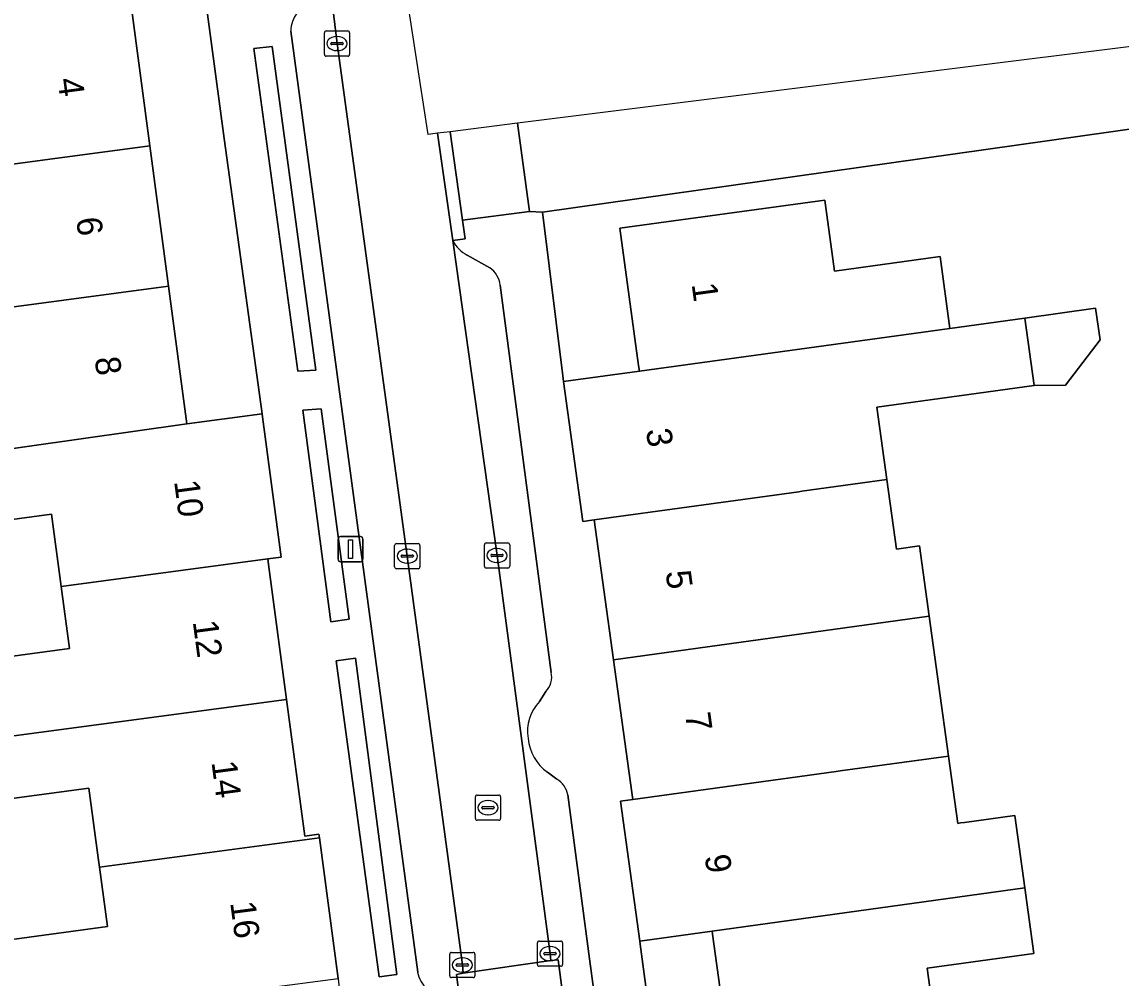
# Model space of a CAD drawing. Extents: x 163147 to 163550, y 380933 to 381639.
# Drawn here: x 163449.17 to 163492.74, y 381459.01 to 381496.92 of the extents above; entities that cross this region are included whole.
import ezdxf

# ---------------------------------------------------------------- set-up
doc = ezdxf.new("R2010")
doc.units = 0
for name, color, linetype in [('IMGEO_Erf', 7, 'Continuous'), ('IMGEO_Groenvoorziening', 7, 'Continuous'), ('IMGEO_Kolk', 7, 'Continuous'), ('IMGEO_Lichtmast', 7, 'Continuous'), ('IMGEO_Pand', 7, 'Continuous'), ('IMGEO_Pand_nummerreeks', 7, 'Continuous'), ('IMGEO_Parkeervlak_open', 7, 'Continuous'), ('IMGEO_Rijbaan_lokaal_open', 7, 'Continuous'), ('IMGEO_Rioolput', 7, 'Continuous'), ('IMGEO_Voetpad_open', 7, 'Continuous')]:
    doc.layers.add(name, color=color, linetype=linetype)

msp = doc.modelspace()

# ---------------------------------------------------------------- linework, layer by layer
at = {"layer": 'IMGEO_Erf'}
for points in [[(163433.784, 381518.707), (163438.623, 381516.009), (163443.316, 381513.393), (163445.366, 381512.25), (163449.119, 381506.223), (163452.993, 381500), (163453.222, 381499.632), (163453.495, 381497.576), (163454.236, 381492.008), (163454.977, 381486.439), (163455.702, 381480.988), (163458.693, 381481.386), (163457.189, 381492.296), (163456.149, 381500), (163454.104, 381515.141), (163450.218, 381517.299)], [(163500, 381493.649), (163469.81, 381489.382), (163470.607, 381482.885), (163470.638, 381482.658), (163473.645, 381483.072), (163473.614, 381483.3), (163472.865, 381488.737), (163480.992, 381489.857), (163481.38, 381487.041), (163485.565, 381487.618), (163485.958, 381484.769), (163488.93, 381485.179), (163491.726, 381485.565), (163491.914, 381484.317), (163490.541, 381482.519), (163489.298, 381482.506), (163486.326, 381482.096), (163483.064, 381481.646), (163483.46, 381478.774), (163483.84, 381476.014), (163484.751, 381476.14), (163485.135, 381473.355), (163485.518, 381470.575), (163485.898, 381467.811), (163486.265, 381465.139), (163486.379, 381465.155), (163486.528, 381465.176), (163488.535, 381465.452), (163488.931, 381462.578), (163489.288, 381459.984), (163485.051, 381459.401), (163485.474, 381456.328)], [(163446.636, 381471.477), (163451.058, 381472.071), (163450.727, 381474.536), (163450.343, 381477.399), (163443.404, 381476.467)], [(163448.878, 381460.552), (163452.562, 381461.048), (163452.246, 381463.402), (163452.196, 381463.777), (163451.826, 381466.534), (163447.38, 381465.937)]]:
    msp.add_lwpolyline(points, dxfattribs=at)
msp.add_lwpolyline([(163476.541, 381460.744), (163476.524, 381460.868), (163473.663, 381460.474), (163473.68, 381460.35), (163474.419, 381454.817), (163477.305, 381455.203)], close=True, dxfattribs=at)
at = {"layer": 'IMGEO_Groenvoorziening'}
for points in [[(163459.088, 381495.946), (163458.364, 381495.873), (163460.101, 381483.067), (163460.824, 381483.114)], [(163461.029, 381481.583), (163460.301, 381481.528), (163461.413, 381473.138), (163462.147, 381473.242)], [(163462.392, 381471.694), (163461.622, 381471.581), (163463.33, 381459.06), (163464.024, 381459.151)]]:
    msp.add_lwpolyline(points, close=True, dxfattribs=at)
at = {"layer": 'IMGEO_Kolk'}
for p, q in [((163461.157, 381495.638), (163461.157, 381496.49)), ((163461.232, 381496.564), (163462.084, 381496.564)), ((163461.645, 381496.344), (163461.67, 381496.344)), ((163462.158, 381496.49), (163462.158, 381495.638)), ((163461.416, 381496.058), (163461.416, 381496.07)), ((163461.854, 381496.021), (163461.456, 381496.021)), ((163461.459, 381496.107), (163461.857, 381496.107)), ((163461.668, 381495.784), (163461.643, 381495.784)), ((163461.9, 381496.07), (163461.9, 381496.058)), ((163462.084, 381495.564), (163461.232, 381495.564)), ((163463.943, 381475.311), (163463.943, 381476.163)), ((163464.018, 381476.237), (163464.87, 381476.237)), ((163464.944, 381476.163), (163464.944, 381475.311)), ((163467.502, 381475.337), (163467.502, 381476.189)), ((163467.577, 381476.263), (163468.429, 381476.263)), ((163468.503, 381476.189), (163468.503, 381475.337)), ((163464.202, 381475.731), (163464.202, 381475.743)), ((163464.64, 381475.694), (163464.242, 381475.694)), ((163464.245, 381475.78), (163464.643, 381475.78)), ((163464.431, 381476.017), (163464.456, 381476.017)), ((163464.686, 381475.743), (163464.686, 381475.731)), ((163467.761, 381475.757), (163467.761, 381475.769)), ((163468.199, 381475.72), (163467.801, 381475.72)), ((163467.804, 381475.806), (163468.202, 381475.806)), ((163467.99, 381476.043), (163468.015, 381476.043)), ((163468.245, 381475.769), (163468.245, 381475.757)), ((163464.87, 381475.237), (163464.018, 381475.237)), ((163464.454, 381475.457), (163464.429, 381475.457)), ((163468.429, 381475.263), (163467.577, 381475.263)), ((163468.013, 381475.483), (163467.988, 381475.483)), ((163469.677, 381460.473), (163470.529, 381460.473)), ((163466.2, 381460.024), (163467.052, 381460.024)), ((163469.602, 381459.547), (163469.602, 381460.399)), ((163469.861, 381459.967), (163469.861, 381459.979)), ((163469.904, 381460.016), (163470.302, 381460.016)), ((163470.09, 381460.253), (163470.115, 381460.253)), ((163470.345, 381459.979), (163470.345, 381459.967)), ((163470.603, 381460.399), (163470.603, 381459.547)), ((163466.125, 381459.098), (163466.125, 381459.95)), ((163466.427, 381459.567), (163466.825, 381459.567)), ((163466.613, 381459.804), (163466.638, 381459.804)), ((163467.126, 381459.95), (163467.126, 381459.098)), ((163470.299, 381459.93), (163469.901, 381459.93)), ((163470.113, 381459.693), (163470.088, 381459.693)), ((163466.384, 381459.518), (163466.384, 381459.53)), ((163466.822, 381459.481), (163466.424, 381459.481)), ((163466.636, 381459.244), (163466.611, 381459.244)), ((163466.868, 381459.53), (163466.868, 381459.518)), ((163470.529, 381459.473), (163469.677, 381459.473)), ((163467.052, 381459.024), (163466.2, 381459.024))]:
    msp.add_line(p, q, dxfattribs=at)
for points in [[(163461.157, 381495.638), (163461.157, 381496.49)], [(163461.232, 381496.564), (163462.084, 381496.564)], [(163462.158, 381496.49), (163462.158, 381495.638)], [(163462.084, 381495.564), (163461.232, 381495.564)], [(163463.943, 381475.311), (163463.943, 381476.163)], [(163464.018, 381476.237), (163464.87, 381476.237)], [(163464.944, 381476.163), (163464.944, 381475.311)], [(163467.502, 381475.337), (163467.502, 381476.189)], [(163467.577, 381476.263), (163468.429, 381476.263)], [(163468.503, 381476.189), (163468.503, 381475.337)], [(163464.87, 381475.237), (163464.018, 381475.237)], [(163468.429, 381475.263), (163467.577, 381475.263)], [(163469.677, 381460.473), (163470.529, 381460.473)], [(163466.2, 381460.024), (163467.052, 381460.024)], [(163469.602, 381459.547), (163469.602, 381460.399)], [(163470.603, 381460.399), (163470.603, 381459.547)], [(163466.125, 381459.098), (163466.125, 381459.95)], [(163467.126, 381459.95), (163467.126, 381459.098)], [(163470.529, 381459.473), (163469.677, 381459.473)], [(163467.052, 381459.024), (163466.2, 381459.024)]]:
    msp.add_lwpolyline(points, dxfattribs=at)
for centre, radius, start, end in [((163461.234, 381496.488), 0.0765, 91.552, 178.448), ((163461.234, 381496.488), 0.0765, 91.552, 178.448), ((163462.082, 381496.488), 0.0765, 1.552, 88.448), ((163462.082, 381496.488), 0.0765, 1.552, 88.448), ((163461.456, 381496.067), 0.0403, 85.8775, 175.7526), ((163461.453, 381496.057), 0.0366, 178.938, 274.7102), ((163461.857, 381496.064), 0.043, 264.8664, 352.4533), ((163461.861, 381496.069), 0.0386, 1.7309, 96.639), ((163461.234, 381495.64), 0.0765, 181.552, 268.448), ((163461.234, 381495.64), 0.0765, 181.552, 268.448), ((163462.082, 381495.64), 0.0765, 271.552, 358.448), ((163462.082, 381495.64), 0.0765, 271.552, 358.448), ((163464.02, 381476.161), 0.0765, 91.552, 178.448), ((163464.02, 381476.161), 0.0765, 91.552, 178.448), ((163464.868, 381476.161), 0.0765, 1.552, 88.448), ((163464.868, 381476.161), 0.0765, 1.552, 88.448), ((163467.579, 381476.187), 0.0765, 91.552, 178.448), ((163467.579, 381476.187), 0.0765, 91.552, 178.448), ((163468.427, 381476.187), 0.0765, 1.552, 88.448), ((163468.427, 381476.187), 0.0765, 1.552, 88.448), ((163464.242, 381475.74), 0.0403, 85.8775, 175.7526), ((163464.239, 381475.73), 0.0366, 178.938, 274.7102), ((163464.643, 381475.737), 0.043, 264.8664, 352.4533), ((163464.647, 381475.742), 0.0386, 1.7309, 96.639), ((163467.801, 381475.766), 0.0403, 85.8775, 175.7526), ((163467.798, 381475.756), 0.0366, 178.938, 274.7102), ((163468.202, 381475.763), 0.043, 264.8664, 352.4533), ((163468.206, 381475.768), 0.0386, 1.7309, 96.639), ((163464.02, 381475.313), 0.0765, 181.552, 268.448), ((163464.02, 381475.313), 0.0765, 181.552, 268.448), ((163464.868, 381475.313), 0.0765, 271.552, 358.448), ((163464.868, 381475.313), 0.0765, 271.552, 358.448), ((163467.579, 381475.339), 0.0765, 181.552, 268.448), ((163467.579, 381475.339), 0.0765, 181.552, 268.448), ((163468.427, 381475.339), 0.0765, 271.552, 358.448), ((163468.427, 381475.339), 0.0765, 271.552, 358.448), ((163469.679, 381460.397), 0.0765, 91.552, 178.448), ((163469.679, 381460.397), 0.0765, 91.552, 178.448), ((163470.527, 381460.397), 0.0765, 1.552, 88.448), ((163470.527, 381460.397), 0.0765, 1.552, 88.448), ((163466.202, 381459.948), 0.0765, 91.552, 178.448), ((163466.202, 381459.948), 0.0765, 91.552, 178.448), ((163467.05, 381459.948), 0.0765, 1.552, 88.448), ((163467.05, 381459.948), 0.0765, 1.552, 88.448), ((163469.901, 381459.976), 0.0403, 85.8775, 175.7526), ((163470.306, 381459.978), 0.0386, 1.7309, 96.639), ((163466.424, 381459.527), 0.0403, 85.8775, 175.7526), ((163466.829, 381459.529), 0.0386, 1.7309, 96.639), ((163469.679, 381459.549), 0.0765, 181.552, 268.448), ((163469.679, 381459.549), 0.0765, 181.552, 268.448), ((163469.898, 381459.966), 0.0366, 178.938, 274.7102), ((163470.302, 381459.973), 0.043, 264.8664, 352.4533), ((163470.527, 381459.549), 0.0765, 271.552, 358.448), ((163470.527, 381459.549), 0.0765, 271.552, 358.448), ((163466.421, 381459.517), 0.0366, 178.938, 274.7102), ((163466.825, 381459.524), 0.043, 264.8664, 352.4533), ((163466.202, 381459.1), 0.0765, 181.552, 268.448), ((163466.202, 381459.1), 0.0765, 181.552, 268.448), ((163467.05, 381459.1), 0.0765, 271.552, 358.448), ((163467.05, 381459.1), 0.0765, 271.552, 358.448)]:
    msp.add_arc(centre, radius, start, end, dxfattribs=at)
for centre, major_axis, ratio, start_param, end_param in [((163461.644, 381496.064), (-0.387, 0.002), 0.722429, 4.712389, 7.853982), ((163461.669, 381496.064), (-0.39, 0.002), 0.717154, 1.570796, 4.712389), ((163464.43, 381475.737), (-0.387, 0.002), 0.722429, 4.712389, 7.853982), ((163464.455, 381475.737), (-0.39, 0.002), 0.717154, 1.570796, 4.712389), ((163467.989, 381475.763), (-0.387, 0.002), 0.722429, 4.712389, 7.853982), ((163468.014, 381475.763), (-0.39, 0.002), 0.717154, 1.570796, 4.712389), ((163470.089, 381459.973), (-0.387, 0.002), 0.722429, 4.712389, 7.853982), ((163470.114, 381459.973), (-0.39, 0.002), 0.717154, 1.570796, 4.712389), ((163466.612, 381459.524), (-0.387, 0.002), 0.722429, 4.712389, 7.853982), ((163466.637, 381459.524), (-0.39, 0.002), 0.717154, 1.570796, 4.712389)]:
    msp.add_ellipse(centre, major_axis=major_axis, ratio=ratio, start_param=start_param, end_param=end_param, dxfattribs=at)
at = {"layer": 'IMGEO_Lichtmast'}
for p, q in [((163461.698, 381475.615), (163461.698, 381476.415)), ((163461.698, 381476.415), (163461.698, 381475.615)), ((163461.798, 381476.515), (163462.588, 381476.515)), ((163462.588, 381476.515), (163461.798, 381476.515)), ((163462.688, 381476.415), (163462.688, 381475.615)), ((163462.688, 381475.615), (163462.688, 381476.415)), ((163462.588, 381475.515), (163461.798, 381475.515)), ((163461.798, 381475.515), (163462.588, 381475.515))]:
    msp.add_line(p, q, dxfattribs=at)
msp.add_lwpolyline([(163462.118, 381476.39), (163462.268, 381476.39), (163462.268, 381475.64), (163462.118, 381475.64), (163462.118, 381476.39)], dxfattribs=at)
for centre, start, end in [((163461.798, 381476.415), 90, 180), ((163461.798, 381476.415), 90, 180), ((163462.588, 381476.415), 0, 90), ((163462.588, 381476.415), 360, 90), ((163461.798, 381475.615), 180, 270), ((163461.798, 381475.615), 180, 270), ((163462.588, 381475.615), 270, 0), ((163462.588, 381475.615), 270, 0)]:
    msp.add_arc(centre, 0.1, start, end, dxfattribs=at)
at = {"layer": 'IMGEO_Pand'}
for points in [[(163441.659, 381490.325), (163454.236, 381492.008), (163453.495, 381497.576), (163453.222, 381499.632), (163444.75, 381496.415), (163445.825, 381493.758), (163441.283, 381493.124)], [(163441.659, 381490.325), (163442.028, 381487.579), (163446.294, 381488.152), (163446.672, 381485.333), (163454.977, 381486.439), (163454.236, 381492.008)], [(163485.565, 381487.618), (163481.38, 381487.041), (163480.992, 381489.857), (163472.865, 381488.737), (163473.614, 381483.3), (163473.645, 381483.072), (163485.958, 381484.769)], [(163443.039, 381479.18), (163455.702, 381480.988), (163454.977, 381486.439), (163446.672, 381485.333), (163447.02, 381482.745), (163442.639, 381482.156)], [(163488.93, 381485.179), (163489.298, 381482.506), (163490.541, 381482.519), (163491.914, 381484.317), (163491.726, 381485.565)], [(163486.326, 381482.096), (163489.298, 381482.506), (163488.93, 381485.179), (163485.958, 381484.769), (163473.645, 381483.072), (163470.638, 381482.658), (163471.402, 381477.113), (163471.852, 381477.175), (163479.967, 381478.293), (163480.085, 381478.309), (163483.46, 381478.774), (163483.064, 381481.646)], [(163458.709, 381481.266), (163458.693, 381481.386), (163455.702, 381480.988), (163443.039, 381479.18), (163443.404, 381476.467), (163450.343, 381477.399), (163450.727, 381474.536), (163458.917, 381475.626), (163459.45, 381475.697)], [(163484.751, 381476.14), (163483.84, 381476.014), (163483.46, 381478.774), (163480.085, 381478.309), (163479.967, 381478.293), (163471.852, 381477.175), (163472.616, 381471.63), (163485.135, 381473.355)], [(163458.946, 381475.41), (163458.917, 381475.626), (163450.727, 381474.536), (163451.058, 381472.071), (163446.636, 381471.477), (163447.052, 381468.378), (163459.658, 381470.057)], [(163485.518, 381470.575), (163485.135, 381473.355), (163472.616, 381471.63), (163473.342, 381466.363), (163473.38, 381466.084), (163481.449, 381467.197), (163481.605, 381467.219), (163485.898, 381467.811)], [(163459.658, 381470.057), (163447.052, 381468.378), (163447.38, 381465.937), (163451.826, 381466.534), (163452.196, 381463.777), (163452.246, 381463.402), (163460.96, 381464.562), (163460.941, 381464.708), (163460.38, 381464.634)], [(163488.535, 381465.452), (163486.528, 381465.176), (163486.379, 381465.155), (163486.265, 381465.139), (163485.898, 381467.811), (163481.605, 381467.219), (163481.449, 381467.197), (163473.38, 381466.084), (163472.899, 381466.018), (163473.663, 381460.474), (163476.524, 381460.868), (163488.931, 381462.578)], [(163460.96, 381464.562), (163452.246, 381463.402), (163452.562, 381461.048), (163448.878, 381460.552), (163445.674, 381460.121), (163446.105, 381456.915), (163458.68, 381458.589), (163461.702, 381458.991)], [(163485.051, 381459.401), (163489.288, 381459.984), (163488.931, 381462.578), (163476.524, 381460.868), (163476.541, 381460.744), (163477.305, 381455.203), (163482.259, 381455.885), (163485.474, 381456.328)]]:
    msp.add_lwpolyline(points, close=True, dxfattribs=at)
at = {"layer": 'IMGEO_Parkeervlak_open'}
for points in [[(163484.055, 381327.735), (163483.954, 381328.514), (163484.25, 381328.608), (163483.846, 381331.616), (163481.014, 381352.472), (163478.387, 381372.049), (163475.613, 381392.784), (163475.57, 381392.982), (163475.27, 381392.965), (163474.636, 381397.753), (163474.95, 381397.812), (163472.424, 381416.369), (163471.932, 381420.183), (163469.84, 381435.559), (163467.375, 381453.632), (163467.333, 381454.278), (163467.014, 381454.229), (163466.392, 381459.15), (163466.653, 381459.2), (163466.627, 381459.524), (163464.446, 381475.737), (163461.659, 381496.063), (163461.275, 381499.196)], [(163459.833, 381496.556), (163464.856, 381459.241)], [(163466.248, 381488.254), (163468.002, 381475.763), (163470.102, 381459.972), (163470.129, 381459.696), (163470.428, 381459.725), (163471.078, 381454.8), (163470.778, 381454.762), (163470.878, 381454.101), (163473.318, 381436.048), (163475.908, 381416.544), (163478.167, 381399.667), (163478.336, 381398.227), (163478.665, 381398.259), (163478.975, 381395.958)], [(163467.712, 381487.166), (163466.824, 381487.677)], [(163470.153, 381471.124), (163468.129, 381486.483)], [(163469.687, 381469.971), (163469.936, 381470.363)], [(163470.374, 381466.899), (163469.998, 381467.168)], [(163474.754, 381436.925), (163471.669, 381459.767), (163470.815, 381466.271)]]:
    msp.add_lwpolyline(points, dxfattribs=at)
for centre, radius, start, end in [((163460.801, 381496.613), 0.969, 136.9756, 183.3532), ((163467.365, 381488.793), 1.24, 205.7517, 244.1489), ((163467.175, 381486.369), 0.961, 6.7906, 56.021), ((163469.3, 381470.956), 0.869, 317.011, 11.1579), ((163470.924, 381468.786), 1.714, 136.2309, 189.222), ((163471.081, 381468.674), 1.855, 185.0486, 234.2848), ((163469.846, 381466.06), 0.991, 12.3098, 57.8455), ((163465.864, 381459.389), 1.019, 188.3519, 231.7229)]:
    msp.add_arc(centre, radius, start, end, dxfattribs=at)
at = {"layer": 'IMGEO_Rijbaan_lokaal_open'}
for points in [[(163463.807, 381501.989), (163461.929, 381501.737), (163460.952, 381501.606), (163461.167, 381500), (163461.275, 381499.196), (163461.659, 381496.063), (163464.446, 381475.737), (163466.627, 381459.524), (163466.653, 381459.2), (163470.129, 381459.696), (163470.102, 381459.972), (163468.002, 381475.763), (163466.248, 381488.254), (163465.644, 381492.505), (163465.271, 381492.458)], [(163470.129, 381459.696), (163466.653, 381459.2), (163466.392, 381459.15), (163467.014, 381454.229), (163467.333, 381454.278), (163470.778, 381454.762), (163471.078, 381454.8), (163470.428, 381459.725)]]:
    msp.add_lwpolyline(points, close=True, dxfattribs=at)
msp.add_lwpolyline([(163531.559, 381329.55), (163510.586, 381498.135), (163468.816, 381492.902), (163469.29, 381489.404), (163469.81, 381489.382), (163500, 381493.649), (163505.46, 381494.382), (163507.439, 381492.657), (163507.466, 381492.452), (163508.057, 381487.814), (163508.088, 381487.571), (163508.787, 381482.264), (163508.857, 381481.729), (163509.517, 381476.715), (163510.248, 381471.168), (163510.979, 381465.616), (163511.576, 381461.078), (163511.74, 381459.835), (163511.953, 381458.324)], dxfattribs=at)
at = {"layer": 'IMGEO_Rioolput'}
for p, q in [((163467.143, 381465.336), (163467.143, 381466.188)), ((163467.218, 381466.262), (163468.07, 381466.262)), ((163468.144, 381466.188), (163468.144, 381465.336)), ((163467.402, 381465.756), (163467.402, 381465.768)), ((163467.84, 381465.719), (163467.442, 381465.719)), ((163467.445, 381465.805), (163467.843, 381465.805)), ((163467.631, 381466.042), (163467.656, 381466.042)), ((163467.886, 381465.768), (163467.886, 381465.756)), ((163468.07, 381465.262), (163467.218, 381465.262)), ((163467.654, 381465.482), (163467.629, 381465.482))]:
    msp.add_line(p, q, dxfattribs=at)
for points in [[(163467.143, 381465.336), (163467.143, 381466.188)], [(163467.218, 381466.262), (163468.07, 381466.262)], [(163468.144, 381466.188), (163468.144, 381465.336)], [(163468.07, 381465.262), (163467.218, 381465.262)]]:
    msp.add_lwpolyline(points, dxfattribs=at)
for centre, radius, start, end in [((163467.22, 381466.186), 0.0765, 91.552, 178.448), ((163467.22, 381466.186), 0.0765, 91.552, 178.448), ((163468.068, 381466.186), 0.0765, 1.552, 88.448), ((163468.068, 381466.186), 0.0765, 1.552, 88.448), ((163467.442, 381465.765), 0.0403, 85.8775, 175.7526), ((163467.439, 381465.755), 0.0366, 178.938, 274.7102), ((163467.843, 381465.762), 0.043, 264.8664, 352.4533), ((163467.847, 381465.767), 0.0386, 1.7309, 96.639), ((163467.22, 381465.338), 0.0765, 181.552, 268.448), ((163467.22, 381465.338), 0.0765, 181.552, 268.448), ((163468.068, 381465.338), 0.0765, 271.552, 358.448), ((163468.068, 381465.338), 0.0765, 271.552, 358.448)]:
    msp.add_arc(centre, radius, start, end, dxfattribs=at)
for centre, major_axis, ratio, start_param, end_param in [((163467.63, 381465.762), (-0.387, 0.002), 0.722429, 4.712389, 7.853982), ((163467.655, 381465.762), (-0.39, 0.002), 0.717154, 1.570796, 4.712389)]:
    msp.add_ellipse(centre, major_axis=major_axis, ratio=ratio, start_param=start_param, end_param=end_param, dxfattribs=at)
at = {"layer": 'IMGEO_Voetpad_open'}
for points in [[(163459.618, 381511.259), (163456.32, 381510.849), (163455.892, 381514.188), (163454.104, 381515.141), (163456.149, 381500), (163457.189, 381492.296), (163458.693, 381481.386), (163458.709, 381481.266), (163459.45, 381475.697), (163458.917, 381475.626), (163458.946, 381475.41), (163459.658, 381470.057), (163460.38, 381464.634), (163460.941, 381464.708), (163460.96, 381464.562), (163461.702, 381458.991), (163461.722, 381458.839), (163462.465, 381453.304), (163462.651, 381451.92), (163472.061, 381381.768)], [(163464.856, 381459.241), (163459.833, 381496.556)], [(163474.607, 381453.41), (163474.419, 381454.817), (163473.68, 381460.35), (163473.663, 381460.474), (163472.899, 381466.018), (163473.38, 381466.084), (163473.342, 381466.363), (163472.616, 381471.63), (163471.852, 381477.175), (163471.402, 381477.113), (163470.638, 381482.658), (163470.607, 381482.885), (163469.81, 381489.382), (163469.29, 381489.404), (163466.639, 381489.058), (163466.743, 381488.324), (163466.248, 381488.254)], [(163466.824, 381487.677), (163467.712, 381487.166)], [(163468.129, 381486.483), (163470.153, 381471.124)], [(163469.936, 381470.363), (163469.687, 381469.971)], [(163469.998, 381467.168), (163470.374, 381466.899)], [(163470.815, 381466.271), (163471.669, 381459.767), (163474.754, 381436.925)]]:
    msp.add_lwpolyline(points, dxfattribs=at)
for points in [[(163459.088, 381495.946), (163460.824, 381483.114), (163460.101, 381483.067), (163458.364, 381495.873)], [(163468.816, 381492.902), (163466.14, 381492.567), (163466.639, 381489.058), (163469.29, 381489.404)], [(163466.14, 381492.567), (163465.644, 381492.505), (163466.248, 381488.254), (163466.743, 381488.324), (163466.639, 381489.058)], [(163461.029, 381481.583), (163462.147, 381473.242), (163461.413, 381473.138), (163460.301, 381481.528)], [(163462.392, 381471.694), (163464.024, 381459.151), (163463.33, 381459.06), (163461.622, 381471.581)]]:
    msp.add_lwpolyline(points, close=True, dxfattribs=at)
for centre, radius, start, end in [((163460.801, 381496.613), 0.969, 136.9756, 183.3532), ((163467.365, 381488.793), 1.24, 205.7517, 244.1489), ((163467.175, 381486.369), 0.961, 6.7906, 56.021), ((163469.3, 381470.956), 0.869, 317.011, 11.1579), ((163470.924, 381468.786), 1.714, 136.2309, 189.222), ((163471.081, 381468.674), 1.855, 185.0486, 234.2848), ((163469.846, 381466.06), 0.991, 12.3098, 57.8455), ((163465.864, 381459.389), 1.019, 188.3519, 231.7229)]:
    msp.add_arc(centre, radius, start, end, dxfattribs=at)

# ---------------------------------------------------------------- texts
at = {"layer": 'IMGEO_Pand_nummerreeks'}
for s, rotation, p in [('4', 277.5769, (163450.576, 381494.651)), ('6', 277.5769, (163451.311, 381489.122)), ('1', 277.8436, (163475.714, 381486.522)), ('8', 277.5769, (163452.047, 381483.589)), ('3', 277.8436, (163473.904, 381480.748)), ('10', 277.58, (163455.198, 381478.704)), ('5', 277.8436, (163474.68, 381475.115)), ('12', 277.58, (163455.938, 381473.14)), ('7', 277.8436, (163475.456, 381469.482)), ('14', 277.58, (163456.68, 381467.568)), ('9', 277.8436, (163476.232, 381463.849)), ('16', 277.58, (163457.422, 381461.998))]:
    msp.add_text(s, height=1, rotation=rotation, dxfattribs=at).set_placement(p)

doc.saveas('drawing.dxf')
